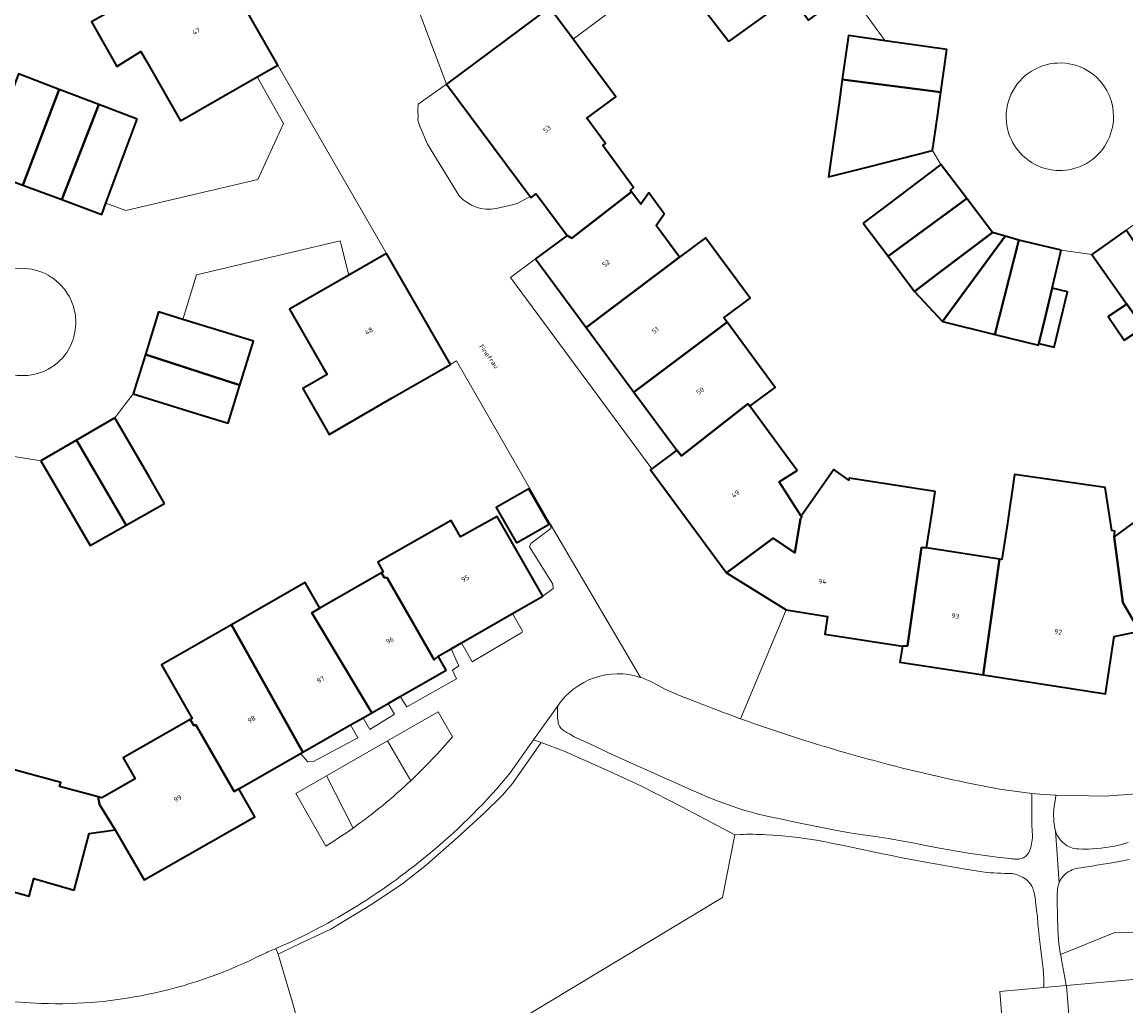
# Model space of a CAD drawing. Header units: metres. Extents: x 197700 to 204338, y 317132 to 325229.
# Tile 743 of 1056: x 203375 to 203457, y 318934 to 319007. Entities that reach past the tile are written whole.
import ezdxf
from ezdxf.enums import TextEntityAlignment as Align

# ---------------------------------------------------------------- set-up
doc = ezdxf.new("R2010")
doc.units = ezdxf.units.M
for name, color, linetype, lineweight in [('B-WE-GR-BEPLANTING_CULTUUR_BOSPLANTSOEN-GV', 90, 'Continuous', 18), ('B-WE-GR-BEPLANTING_CULTUUR_HEESTERS-GV', 90, 'Continuous', 18), ('B-WE-IE-TERREINAFSCHEIDING_KUNSTMATIG_HEKWERK-G', 20, 'IE-TERREINAFSCHEIDING-KUNSTMATIG', 18), ('B-WE-OG-BEBOUWING-GV', 7, 'Continuous', 35), ('B-WE-OG-BEBOUWING-T18', 10, 'Continuous', 18), ('B-WE-OG-TERREIN_CULTUURSCHEIDING-GV', 7, 'Continuous', 18), ('B-WE-OG-TERREIN_ERF-GV', 7, 'Continuous', 18), ('B-WE-OG-TOPOGRAFIE-T18', 10, 'Continuous', 18), ('B-WE-VH-VERHARDING_BETONSTRAATSTEEN-GV', 252, 'Continuous', 18), ('B-WE-VH-VERHARDING_GESLOTEN-GV', 252, 'Continuous', 18)]:
    doc.layers.add(name, color=color, linetype=linetype, lineweight=lineweight)
doc.styles.add('NLCS-ISO-M200-T18', font='NLCS-ISO.ttf', dxfattribs={"height": 0.36})
doc.linetypes.add('IE-TERREINAFSCHEIDING-KUNSTMATIG', pattern='A,4,[82,NLCS.SHX,S=0.75,R=90,X=0,Y=0],4,-2', length=10)

msp = doc.modelspace()

# ---------------------------------------------------------------- linework, layer by layer
at = {"layer": 'B-WE-GR-BEPLANTING_CULTUUR_BOSPLANTSOEN-GV'}
msp.add_lwpolyline([(203467.09, 318936.914), (203469.128, 318937.085), (203469.225, 318935.012), (203479.172, 318935.396), (203475.963, 318936.306), (203473.369, 318937.411), (203467.034, 318939.155), (203463.632, 318939.41), (203455.851, 318939.538), (203451.824, 318937.896), (203451.857, 318937.724), (203451.899, 318937.496), (203452.109, 318936.307), (203452.234, 318935.605), (203452.27, 318935.608), (203462.1, 318936.495)], close=True, dxfattribs=at)
at = {"layer": 'B-WE-GR-BEPLANTING_CULTUUR_HEESTERS-GV'}
for points in [[(203420.709, 318958.437, 0.333569), (203414.57, 318956.321)], [(203421.622, 318958.046, 0.045478), (203420.709, 318958.437)], [(203428.123, 318955.368, -0.012129), (203422.505, 318957.552)], [(203444.904, 318950.62, -0.035301), (203428.123, 318955.368)], [(203403.68, 318950.776, 0.027944), (203406.779, 318954.039)]]:
    msp.add_lwpolyline(points, format="xyb", dxfattribs=at)
for points in [[(203422.505, 318957.552), (203421.622, 318958.046)], [(203406.779, 318954.039), (203405.71, 318955.88), (203401.97, 318953.732), (203403.68, 318950.776)], [(203414.57, 318956.321), (203414.565, 318956.139), (203414.556, 318955.956), (203414.55, 318955.774), (203414.55, 318955.592), (203414.565, 318955.412), (203414.594, 318955.163), (203414.615, 318955.039), (203414.648, 318954.921), (203414.699, 318954.813), (203414.746, 318954.745), (203414.8, 318954.681), (203414.861, 318954.62), (203414.924, 318954.563), (203414.989, 318954.508), (203415.072, 318954.446), (203415.16, 318954.391), (203415.251, 318954.34), (203415.343, 318954.291), (203415.434, 318954.24), (203415.801, 318954.04), (203416.177, 318953.856), (203416.557, 318953.68), (203416.939, 318953.507), (203417.319, 318953.331), (203418.342, 318952.851), (203419.368, 318952.38), (203420.398, 318951.915), (203421.43, 318951.454), (203422.463, 318950.997), (203423.256, 318950.642), (203424.049, 318950.283), (203424.843, 318949.93), (203425.643, 318949.591), (203426.451, 318949.273), (203426.94, 318949.091), (203427.431, 318948.912), (203427.925, 318948.741), (203428.421, 318948.58), (203428.922, 318948.434), (203429.237, 318948.352), (203429.554, 318948.276), (203429.872, 318948.204), (203430.191, 318948.134), (203431.166, 318947.916), (203431.495, 318947.844), (203432.154, 318947.703), (203432.774, 318947.573), (203433.394, 318947.446), (203434.015, 318947.322), (203434.637, 318947.201), (203435.259, 318947.085), (203436.21, 318946.922), (203437.163, 318946.774), (203438.117, 318946.632), (203439.071, 318946.486), (203440.023, 318946.329), (203440.874, 318946.171), (203441.723, 318946.003), (203442.572, 318945.833), (203443.422, 318945.669), (203444.274, 318945.521), (203444.987, 318945.41), (203445.7, 318945.305), (203446.415, 318945.207), (203447.131, 318945.116), (203447.847, 318945.032), (203447.961, 318945.018), (203448.187, 318944.988), (203448.301, 318944.977), (203448.415, 318944.97), (203448.57, 318944.964), (203448.648, 318944.964), (203448.725, 318944.968), (203448.8, 318944.978), (203448.892, 318945), (203448.983, 318945.029), (203449.072, 318945.066), (203449.156, 318945.11), (203449.232, 318945.162), (203449.321, 318945.247), (203449.396, 318945.35), (203449.461, 318945.464), (203449.517, 318945.584), (203449.568, 318945.702), (203449.615, 318945.832), (203449.651, 318945.966), (203449.679, 318946.104), (203449.701, 318946.243), (203449.719, 318946.381), (203449.733, 318946.58), (203449.732, 318946.78), (203449.722, 318946.981), (203449.71, 318947.182), (203449.702, 318947.383), (203449.691, 318948.069), (203449.684, 318948.756), (203449.684, 318949.099), (203449.685, 318949.249), (203449.693, 318949.84), (203447.287, 318950.16), (203444.904, 318950.62)], [(203458.788, 318949.894), (203455.135, 318949.633), (203451.475, 318949.694), (203451.439, 318949.438), (203451.395, 318949.162), (203451.354, 318948.886), (203451.323, 318948.61), (203451.309, 318948.333), (203451.309, 318948.185), (203451.311, 318948.037), (203451.317, 318947.888), (203451.328, 318947.74), (203451.346, 318947.594), (203451.374, 318947.416), (203451.407, 318947.236), (203451.45, 318947.059), (203451.506, 318946.889), (203451.579, 318946.728), (203451.659, 318946.591), (203451.752, 318946.459), (203451.856, 318946.333), (203451.969, 318946.217), (203452.089, 318946.113), (203452.2, 318946.032), (203452.319, 318945.958), (203452.444, 318945.892), (203452.572, 318945.836), (203452.702, 318945.79), (203452.847, 318945.755), (203452.997, 318945.734), (203453.15, 318945.724), (203453.456, 318945.714), (203453.601, 318945.71), (203453.746, 318945.711), (203453.892, 318945.714), (203454.182, 318945.727), (203454.509, 318945.748), (203454.836, 318945.779), (203455.162, 318945.82), (203455.487, 318945.869), (203455.809, 318945.926), (203456.328, 318946.048), (203456.84, 318946.203)]]:
    msp.add_lwpolyline(points, dxfattribs=at)
at = {"layer": 'B-WE-IE-TERREINAFSCHEIDING_KUNSTMATIG_HEKWERK-G'}
for points in [[(203413.335, 318953.604), (203411.226, 318950.567), (203410.486, 318949.705), (203409.155, 318948.4), (203407.138, 318946.563), (203404.843, 318944.552), (203403.103, 318943.162), (203400.857, 318941.661), (203397.751, 318939.766), (203395.02, 318938.489), (203393.849, 318937.91)], [(203393.849, 318937.91), (203394.935, 318934.349), (203397.235, 318925.907)]]:
    msp.add_lwpolyline(points, dxfattribs=at)
at = {"layer": 'B-WE-OG-BEBOUWING-GV'}
for points in [[(203427.245, 319005.561), (203431.889, 319008.908), (203433.152, 319007.132), (203436.143, 319009.31), (203429.969, 319017.788), (203422.304, 319012.199), (203423.014, 319011.226), (203425.25, 319008.159)], [(203388.293, 319011.586), (203388.401, 319011.399), (203382.134, 319007.723), (203381.928, 319008.085), (203380.038, 319007.01), (203381.914, 319003.712), (203383.691, 319004.827), (203384.133, 319004.054), (203386.628, 318999.689), (203392.299, 319002.932), (203393.833, 319003.809), (203389.119, 319012.054)], [(203412.518, 318994.061), (203412.587, 318993.97), (203412.981, 318994.261), (203415.275, 318991.178), (203415.61, 318990.985), (203420.045, 318994.42), (203419.951, 318994.548), (203420.195, 318994.728), (203417.906, 318997.841), (203418.113, 318997.993), (203416.729, 318999.875), (203418.879, 319001.456), (203416.95, 319004.055), (203415.714, 319005.721), (203413.971, 319008.07), (203406.339, 319002.407)], [(203442.95, 319001.806), (203443.394, 319004.975), (203438.818, 319005.617), (203436.105, 319005.997), (203435.648, 319002.734)], [(203373.709, 319000.718), (203373.441, 319000), (203371.965, 318996.032), (203374.94, 318994.925), (203377.636, 319002.002), (203374.615, 319003.155)], [(203442.95, 319001.806), (203435.648, 319002.734), (203435.411, 319001.046), (203434.638, 318995.531), (203437.497, 318996.256), (203442.344, 318997.484), (203442.696, 319000)], [(203374.94, 318994.925), (203377.834, 318993.848), (203380.575, 319000.881), (203377.636, 319002.002)], [(203383.415, 318999.797), (203380.575, 319000.881), (203377.834, 318993.848), (203380.792, 318992.748), (203381.104, 318993.587), (203382.536, 318997.434)], [(203437.199, 318992.103), (203439.038, 318989.646), (203444.869, 318993.919), (203442.952, 318996.454), (203438.964, 318993.438)], [(203416.679, 318984.374), (203423.582, 318989.565), (203421.852, 318991.917), (203422.455, 318992.783), (203421.313, 318994.337), (203420.726, 318993.494), (203420.045, 318994.42), (203415.61, 318990.985), (203415.275, 318991.178), (203412.936, 318989.449)], [(203440.997, 318987.029), (203442.787, 318988.382), (203446.775, 318991.397), (203444.869, 318993.919), (203439.038, 318989.646)], [(203423.582, 318989.565), (203416.679, 318984.374), (203420.211, 318979.584), (203427.112, 318984.763), (203426.874, 318985.087), (203428.833, 318986.544), (203425.515, 318991.003)], [(203442.787, 318988.382), (203440.997, 318987.029), (203443.074, 318984.804), (203447.725, 318991.138), (203446.775, 318991.397)], [(203447.725, 318991.138), (203443.074, 318984.804), (203446.961, 318983.85), (203448.735, 318990.842)], [(203454.126, 318989.78), (203456.605, 318986.278), (203456.729, 318986.103), (203457.953, 318984.375), (203458.032, 318984.263), (203458.338, 318983.829), (203458.438, 318983.898), (203460.793, 318985.554), (203456.682, 318991.59)], [(203451.871, 318990.087), (203448.735, 318990.842), (203446.961, 318983.85), (203450.178, 318983.06), (203450.21, 318983.191), (203450.698, 318985.216), (203451.198, 318987.291)], [(203401.883, 318989.849), (203399.087, 318988.239), (203394.71, 318985.718), (203397.206, 318981.385), (203397.502, 318980.871), (203395.69, 318979.836), (203397.628, 318976.445), (203398.523, 318976.961), (203402.316, 318979.148), (203406.621, 318981.63)], [(203450.698, 318985.216), (203450.21, 318983.191), (203451.344, 318982.914), (203452.345, 318987.01), (203451.198, 318987.291)], [(203456.729, 318986.103), (203455.353, 318985.168), (203456.545, 318983.417), (203457.953, 318984.375)], [(203384.024, 318982.366), (203391.016, 318980.082), (203392.027, 318983.343), (203389.782, 318984.039), (203386.8, 318984.963), (203385.002, 318985.52)], [(203428.794, 318978.533), (203430.676, 318979.916), (203427.112, 318984.763), (203420.211, 318979.584), (203423.393, 318975.27), (203423.737, 318974.862), (203428.658, 318978.707)], [(203391.016, 318980.082), (203384.024, 318982.366), (203383.12, 318979.448), (203387.896, 318977.968), (203390.145, 318977.271)], [(203423.393, 318975.27), (203421.547, 318973.89), (203421.451, 318973.818), (203427.083, 318966.182), (203430.539, 318968.747), (203432.134, 318967.676), (203432.565, 318970.206), (203432.654, 318970.317), (203432.616, 318970.377), (203430.985, 318972.925), (203432.299, 318973.766), (203432.006, 318974.165), (203428.794, 318978.533), (203428.658, 318978.707), (203423.737, 318974.862)], [(203385.448, 318971.33), (203384.276, 318973.345), (203381.762, 318977.666), (203378.922, 318976.013), (203382.598, 318969.712)], [(203376.287, 318974.48), (203378.801, 318970.159), (203379.939, 318968.202), (203382.598, 318969.712), (203378.922, 318976.013)], [(203427.083, 318966.182), (203431.489, 318963.441), (203434.554, 318962.959), (203434.354, 318961.633), (203440.12, 318960.742), (203440.481, 318960.766), (203441.523, 318968.07), (203441.898, 318968.032), (203442.28, 318970.534), (203442.537, 318972.222), (203436.154, 318973.196), (203436.134, 318973.062), (203435.024, 318973.835), (203432.616, 318970.377), (203432.654, 318970.317), (203432.565, 318970.206), (203432.134, 318967.676), (203430.539, 318968.747)], [(203457.672, 318961.867), (203456.435, 318963.98), (203455.782, 318968.853), (203455.847, 318969.279), (203455.621, 318969.313), (203455.118, 318972.501), (203448.401, 318973.48), (203447.86, 318969.683), (203447.478, 318967.181), (203447.302, 318967.208), (203446.081, 318958.619), (203455.154, 318957.225), (203455.8, 318961.469)], [(203411.513, 318968.414), (203413.935, 318969.799), (203412.44, 318972.413), (203410.018, 318971.028)], [(203467.882, 318963.03), (203461.271, 318972.346), (203461.473, 318972.489), (203461.234, 318972.862), (203455.782, 318968.853), (203456.435, 318963.98), (203457.672, 318961.867), (203460.213, 318958.391), (203462.716, 318960.22), (203463.175, 318959.589), (203463.28, 318959.666)], [(203406.68, 318960.556), (203407.449, 318960.997), (203411.228, 318963.162), (203413.475, 318964.45), (203410.09, 318970.37), (203407.363, 318968.859), (203406.673, 318970.071), (203402.328, 318967.598), (203401.241, 318966.979), (203401.643, 318966.25), (203401.52, 318966.18), (203401.713, 318965.831), (203401.936, 318965.807), (203405.407, 318959.742), (203405.721, 318960.007)], [(203446.081, 318958.619), (203447.302, 318967.208), (203441.898, 318968.032), (203441.523, 318968.07), (203440.481, 318960.766), (203440.12, 318960.742), (203439.925, 318959.565)], [(203401.999, 318956.505), (203402.892, 318957.015), (203406.317, 318958.974), (203405.721, 318960.007), (203405.407, 318959.742), (203401.936, 318965.807), (203401.713, 318965.831), (203401.52, 318966.18), (203396.949, 318963.563), (203396.355, 318963.223), (203400.794, 318955.815)], [(203400.148, 318955.446), (203400.794, 318955.815), (203396.355, 318963.223), (203396.949, 318963.563), (203395.866, 318965.455), (203390.405, 318962.329), (203395.689, 318952.896), (203399.222, 318954.916)], [(203390.405, 318962.329), (203385.224, 318959.363), (203387.495, 318955.396), (203387.353, 318955.315), (203387.604, 318954.881), (203387.768, 318954.917), (203390.61, 318949.982), (203390.952, 318950.187), (203395.521, 318952.8), (203395.689, 318952.896)], [(203380.515, 318949.573), (203380.631, 318949.015), (203381.785, 318947.134), (203383.943, 318943.431), (203392.129, 318948.104), (203390.952, 318950.187), (203390.61, 318949.982), (203387.768, 318954.917), (203387.604, 318954.881), (203387.353, 318955.315), (203382.39, 318952.473), (203383.277, 318950.924), (203380.787, 318949.499)], [(203381.785, 318947.134), (203380.631, 318949.015), (203380.515, 318949.573), (203377.671, 318950.352), (203377.75, 318950.641), (203371.572, 318952.332), (203371.244, 318951.145), (203371.027, 318950.33), (203371.406, 318950.062), (203369.553, 318943.882), (203369.796, 318943.786), (203375.412, 318942.219), (203375.767, 318943.535), (203378.744, 318942.675), (203379.869, 318946.857)]]:
    msp.add_lwpolyline(points, close=True, dxfattribs=at)
at = {"layer": 'B-WE-OG-TERREIN_CULTUURSCHEIDING-GV'}
for points in [[(203454.5, 319002.898, 0.653472), (203447.788, 319000)], [(203455.744, 319000, 0.204846), (203454.5, 319002.898)], [(203453.748, 318996.529, 0.267094), (203455.744, 319000)], [(203447.874, 318999.15, 0.507482), (203453.748, 318996.529)], [(203411.041, 318951.359, -0.04958), (203405.284, 318945.559)], [(203405.284, 318945.559, -0.073007), (203393.698, 318938.34)], [(203392.739, 318937.934, -0.126823), (203376.31, 318934.268)], [(203393.698, 318938.34, -0.00568), (203392.739, 318937.934)]]:
    msp.add_lwpolyline(points, format="xyb", dxfattribs=at)
for points in [[(203447.788, 319000), (203447.809, 318999.572), (203447.874, 318999.15)], [(203393.698, 318938.34), (203393.849, 318937.91), (203394.935, 318934.349), (203397.235, 318925.907), (203402.726, 318927.621), (203426.768, 318942.122), (203427.689, 318946.767), (203423.753, 318948.84), (203420.789, 318950.362), (203418.704, 318951.324), (203415.056, 318952.969), (203413.335, 318953.604), (203412.783, 318953.808)], [(203412.783, 318953.808), (203411.041, 318951.359)], [(203447.428, 318933.922), (203447.326, 318935.162), (203450.593, 318935.457), (203450.587, 318936.071), (203450.526, 318936.826), (203450.432, 318937.627), (203450.329, 318938.44), (203450.239, 318939.23), (203450.193, 318939.718), (203450.149, 318940.207), (203450.102, 318940.695), (203450.05, 318941.183), (203449.97, 318941.806), (203449.953, 318941.944), (203449.934, 318942.081), (203449.912, 318942.218), (203449.885, 318942.353), (203449.838, 318942.56), (203449.811, 318942.663), (203449.779, 318942.763), (203449.74, 318942.86), (203449.682, 318942.974), (203449.614, 318943.085), (203449.537, 318943.191), (203449.454, 318943.291), (203449.364, 318943.381), (203449.269, 318943.459), (203449.167, 318943.53), (203449.058, 318943.594), (203448.947, 318943.652), (203448.834, 318943.706), (203448.72, 318943.756), (203448.604, 318943.801), (203448.485, 318943.84), (203448.364, 318943.872), (203448.243, 318943.896), (203448.129, 318943.908), (203448.013, 318943.911), (203447.779, 318943.905), (203447.662, 318943.905), (203447.402, 318943.914), (203447.141, 318943.925), (203446.881, 318943.94), (203446.621, 318943.959), (203446.362, 318943.983), (203446.045, 318944.022), (203445.729, 318944.07), (203444.782, 318944.233), (203444.217, 318944.326), (203443.653, 318944.42), (203443.089, 318944.516), (203442.525, 318944.614), (203441.962, 318944.715), (203441.297, 318944.838), (203440.632, 318944.964), (203439.968, 318945.094), (203439.304, 318945.226), (203438.641, 318945.36), (203438.061, 318945.481), (203436.902, 318945.731), (203436.323, 318945.854), (203435.742, 318945.972), (203435.073, 318946.106), (203434.403, 318946.239), (203433.732, 318946.366), (203433.06, 318946.48), (203432.385, 318946.575), (203431.917, 318946.629), (203431.448, 318946.676), (203430.979, 318946.716), (203430.508, 318946.748), (203430.038, 318946.774), (203429.783, 318946.786), (203429.528, 318946.796), (203429.273, 318946.803), (203429.017, 318946.808), (203428.762, 318946.808), (203428.545, 318946.804), (203428.324, 318946.798), (203428.106, 318946.789), (203427.689, 318946.767), (203426.768, 318942.122), (203402.726, 318927.621)], [(203456.9, 318944.944), (203456.193, 318944.802), (203455.483, 318944.67), (203455.151, 318944.613), (203454.484, 318944.508), (203454.151, 318944.454), (203453.819, 318944.395), (203453.584, 318944.359), (203453.346, 318944.33), (203453.11, 318944.296), (203452.88, 318944.244), (203452.663, 318944.164), (203452.545, 318944.106), (203452.429, 318944.041), (203452.316, 318943.97), (203452.208, 318943.892), (203452.11, 318943.806), (203452.012, 318943.704), (203451.921, 318943.591), (203451.839, 318943.472), (203451.767, 318943.347), (203451.707, 318943.219), (203451.656, 318943.07), (203451.622, 318942.913), (203451.601, 318942.751), (203451.586, 318942.588), (203451.574, 318942.427), (203451.567, 318942.272), (203451.567, 318942.117), (203451.577, 318941.805), (203451.581, 318941.649), (203451.588, 318940.973), (203451.592, 318940.748), (203451.618, 318939.766), (203451.634, 318939.388), (203451.659, 318939.011), (203451.699, 318938.636), (203451.732, 318938.407), (203451.771, 318938.179), (203451.824, 318937.896), (203455.851, 318939.538), (203463.632, 318939.41)], [(203372.76, 318918.229), (203377.102, 318919.018), (203382.014, 318919.896), (203390.128, 318920.861), (203394.69, 318921.3), (203398.309, 318921.867), (203398.335, 318921.871), (203397.235, 318925.907), (203394.935, 318934.349), (203393.849, 318937.91), (203393.698, 318938.34)], [(203376.31, 318934.268), (203373.49, 318934.444)]]:
    msp.add_lwpolyline(points, dxfattribs=at)
at = {"layer": 'B-WE-OG-TERREIN_ERF-GV'}
for points in [[(203423.014, 319011.226), (203415.714, 319005.721), (203416.95, 319004.055), (203418.879, 319001.456), (203416.729, 318999.875), (203418.113, 318997.993), (203417.906, 318997.841), (203420.195, 318994.728), (203419.951, 318994.548), (203420.045, 318994.42), (203420.726, 318993.494), (203421.313, 318994.337), (203422.455, 318992.783), (203421.852, 318991.917), (203423.582, 318989.565), (203425.515, 318991.003), (203428.833, 318986.544), (203426.874, 318985.087), (203427.112, 318984.763), (203430.676, 318979.916), (203428.794, 318978.533), (203432.006, 318974.165), (203432.299, 318973.766), (203430.985, 318972.925), (203432.616, 318970.377), (203435.024, 318973.835), (203436.134, 318973.062), (203436.154, 318973.196), (203442.537, 318972.222), (203442.28, 318970.534), (203441.898, 318968.032), (203447.302, 318967.208), (203447.478, 318967.181), (203447.86, 318969.683), (203448.401, 318973.48), (203455.118, 318972.501), (203455.621, 318969.313), (203455.847, 318969.279), (203455.782, 318968.853), (203461.234, 318972.862)], [(203431.889, 319008.908), (203427.245, 319005.561), (203425.25, 319008.159)], [(203457.953, 318984.375), (203456.545, 318983.417), (203455.353, 318985.168), (203456.729, 318986.103), (203456.605, 318986.278), (203454.126, 318989.78), (203451.871, 318990.087), (203451.198, 318987.291), (203452.345, 318987.01), (203451.344, 318982.914), (203450.21, 318983.191), (203450.178, 318983.06), (203446.961, 318983.85), (203443.074, 318984.804), (203440.997, 318987.029), (203439.038, 318989.646), (203437.199, 318992.103), (203438.964, 318993.438), (203442.952, 318996.454), (203442.344, 318997.484), (203437.497, 318996.256), (203434.638, 318995.531), (203435.411, 319001.046), (203435.648, 319002.734), (203436.105, 319005.997), (203438.818, 319005.617), (203436.143, 319009.31)], [(203374.615, 319003.155), (203377.636, 319002.002), (203380.575, 319000.881), (203383.415, 318999.797), (203382.536, 318997.434), (203381.104, 318993.587), (203382.568, 318993.045), (203392.343, 318995.33), (203394.262, 318999.477), (203393.964, 319000), (203392.299, 319002.932), (203386.628, 318999.689), (203384.133, 319004.054), (203383.691, 319004.827), (203381.914, 319003.712), (203380.038, 319007.01)], [(203406.339, 319002.407), (203404.244, 319000.925), (203404.214, 319000.462), (203404.224, 319000), (203404.214, 318999.739), (203404.348, 318999.287), (203404.92, 318997.951), (203407.276, 318994.112)], [(203410.012, 318993.173), (203411.094, 318993.431), (203411.574, 318993.553), (203412.518, 318994.061), (203406.339, 319002.407)], [(203371.572, 318952.332), (203377.75, 318950.641), (203377.671, 318950.352), (203380.515, 318949.573), (203380.787, 318949.499), (203383.277, 318950.924), (203382.39, 318952.473), (203387.353, 318955.315), (203387.495, 318955.396), (203385.224, 318959.363), (203390.405, 318962.329), (203395.866, 318965.455), (203396.949, 318963.563), (203401.52, 318966.18), (203401.643, 318966.25), (203401.241, 318966.979), (203402.328, 318967.598), (203406.673, 318970.071), (203407.363, 318968.859), (203410.09, 318970.37), (203413.475, 318964.45), (203414.221, 318965.016), (203414.197, 318965.352), (203412.474, 318968.109), (203412.57, 318968.354), (203414.059, 318969.477), (203414.07, 318969.568), (203414.007, 318969.823), (203407.076, 318981.891), (203406.621, 318981.63), (203402.316, 318979.148), (203398.523, 318976.961), (203397.628, 318976.445), (203395.69, 318979.836), (203397.502, 318980.871), (203397.206, 318981.385), (203394.71, 318985.718), (203399.087, 318988.239), (203398.462, 318990.779), (203387.811, 318988.258), (203386.8, 318984.963), (203389.782, 318984.039), (203392.027, 318983.343), (203391.016, 318980.082), (203390.145, 318977.271), (203387.896, 318977.968), (203383.12, 318979.448), (203381.762, 318977.666), (203384.276, 318973.345), (203385.448, 318971.33), (203382.598, 318969.712), (203379.939, 318968.202), (203378.801, 318970.159), (203376.287, 318974.48), (203374.164, 318974.827)], [(203403.68, 318950.776), (203401.97, 318953.732), (203397.434, 318951.128)], [(203399.408, 318947.271), (203397.434, 318951.128), (203395.178, 318949.833), (203397.404, 318945.932)], [(203397.434, 318951.128), (203399.408, 318947.271)]]:
    msp.add_lwpolyline(points, dxfattribs=at)
for points in [[(203407.276, 318994.112, 0.254186), (203410.012, 318993.173)], [(203399.408, 318947.271, 0.03429), (203403.68, 318950.776)], [(203397.404, 318945.932, 0.015073), (203399.408, 318947.271)]]:
    msp.add_lwpolyline(points, format="xyb", dxfattribs=at)
for points in [[(203421.547, 318973.89), (203423.393, 318975.27), (203420.211, 318979.584), (203416.679, 318984.374), (203412.936, 318989.449), (203411.084, 318988.067)], [(203411.513, 318968.414), (203410.018, 318971.028), (203412.44, 318972.413), (203413.935, 318969.799)], [(203407.449, 318960.997), (203408.227, 318959.587), (203411.903, 318961.762), (203411.97, 318961.863), (203411.228, 318963.162)], [(203402.892, 318957.015), (203403.388, 318956.249), (203407.063, 318958.338), (203406.764, 318958.981), (203407.238, 318959.303), (203406.68, 318960.556), (203405.721, 318960.007), (203406.317, 318958.974)], [(203400.794, 318955.815), (203400.148, 318955.446), (203400.646, 318954.565), (203402.467, 318955.71), (203401.999, 318956.505)], [(203399.222, 318954.916), (203395.689, 318952.896), (203395.521, 318952.8), (203396.071, 318952.167), (203396.477, 318952.212), (203399.767, 318953.967)]]:
    msp.add_lwpolyline(points, close=True, dxfattribs=at)
at = {"layer": 'B-WE-VH-VERHARDING_BETONSTRAATSTEEN-GV'}
for points in [[(203395.985, 319022.612), (203392.566, 319020.441), (203389.453, 319025.37), (203388.446, 319024.735), (203386.324, 319028.074), (203378.68, 319023.623), (203379.771, 319022.482), (203385.127, 319017.094), (203386.62, 319014.497), (203388.293, 319011.586), (203389.119, 319012.054), (203393.833, 319003.809), (203401.883, 318989.849), (203406.621, 318981.63), (203407.076, 318981.891), (203414.007, 318969.823), (203420.709, 318958.437)], [(203407.276, 318994.112), (203404.92, 318997.951), (203404.348, 318999.287), (203404.214, 318999.739), (203404.224, 319000), (203404.214, 319000.462), (203404.244, 319000.925), (203406.339, 319002.407), (203403.592, 319009.687), (203397.974, 319018.544), (203398.396, 319018.812), (203395.985, 319022.612)], [(203403.592, 319009.687), (203406.339, 319002.407), (203413.971, 319008.07), (203415.714, 319005.721), (203423.014, 319011.226)], [(203436.143, 319009.31), (203438.818, 319005.617), (203443.394, 319004.975), (203442.95, 319001.806), (203442.696, 319000), (203442.344, 318997.484), (203442.952, 318996.454), (203444.869, 318993.919), (203446.775, 318991.397), (203447.725, 318991.138), (203448.735, 318990.842), (203451.871, 318990.087), (203454.126, 318989.78), (203456.682, 318991.59), (203459.201, 318993.374), (203461.827, 318995.234), (203462.529, 319000), (203462.684, 319001.046), (203461.524, 319003.965), (203460.344, 319006.932), (203459.516, 319009.083)], [(203374.164, 318974.827), (203376.287, 318974.48), (203378.922, 318976.013), (203381.762, 318977.666), (203383.12, 318979.448), (203384.024, 318982.366), (203385.002, 318985.52), (203386.8, 318984.963), (203387.811, 318988.258), (203398.462, 318990.779), (203399.087, 318988.239), (203401.883, 318989.849), (203393.833, 319003.809), (203392.299, 319002.932), (203393.964, 319000), (203394.262, 318999.477), (203392.343, 318995.33), (203382.568, 318993.045), (203381.104, 318993.587), (203380.792, 318992.748), (203377.834, 318993.848), (203374.94, 318994.925), (203371.965, 318996.032)], [(203447.874, 318999.15), (203447.809, 318999.572), (203447.788, 319000)], [(203428.123, 318955.368), (203431.489, 318963.441), (203427.083, 318966.182), (203421.451, 318973.818), (203421.547, 318973.89), (203411.084, 318988.067), (203412.936, 318989.449), (203415.275, 318991.178), (203412.981, 318994.261), (203412.587, 318993.97), (203412.518, 318994.061), (203411.574, 318993.553), (203411.094, 318993.431), (203410.012, 318993.173)], [(203420.709, 318958.437), (203414.007, 318969.823), (203414.07, 318969.568), (203414.059, 318969.477), (203412.57, 318968.354), (203412.474, 318968.109), (203414.197, 318965.352), (203414.221, 318965.016), (203413.475, 318964.45), (203411.228, 318963.162), (203411.97, 318961.863), (203411.903, 318961.762), (203408.227, 318959.587), (203407.449, 318960.997), (203406.68, 318960.556), (203407.238, 318959.303), (203406.764, 318958.981), (203407.063, 318958.338), (203403.388, 318956.249), (203402.892, 318957.015), (203401.999, 318956.505), (203402.467, 318955.71), (203400.646, 318954.565), (203400.148, 318955.446), (203399.222, 318954.916), (203399.767, 318953.967), (203396.477, 318952.212), (203396.071, 318952.167), (203395.521, 318952.8), (203390.952, 318950.187), (203392.129, 318948.104), (203383.943, 318943.431), (203381.785, 318947.134), (203379.869, 318946.857), (203378.744, 318942.675), (203375.767, 318943.535), (203375.412, 318942.219), (203369.796, 318943.786)], [(203457.672, 318961.867), (203455.8, 318961.469), (203455.154, 318957.225), (203446.081, 318958.619), (203439.925, 318959.565), (203440.12, 318960.742), (203434.354, 318961.633), (203434.554, 318962.959), (203431.489, 318963.441), (203428.123, 318955.368)], [(203421.622, 318958.046), (203422.505, 318957.552)], [(203397.404, 318945.932), (203395.178, 318949.833), (203397.434, 318951.128), (203401.97, 318953.732), (203405.71, 318955.88), (203406.779, 318954.039)], [(203411.041, 318951.359), (203412.783, 318953.808), (203414.57, 318956.321)], [(203444.904, 318950.62), (203447.287, 318950.16), (203449.693, 318949.84), (203450.583, 318949.757), (203451.475, 318949.694), (203455.135, 318949.633), (203458.788, 318949.894)], [(203462.339, 318933.635), (203462.1, 318936.495), (203452.27, 318935.608), (203453.176, 318924.037)], [(203453.176, 318924.037), (203452.27, 318935.608), (203452.234, 318935.605), (203450.593, 318935.457), (203447.326, 318935.162), (203447.428, 318933.922), (203448.803, 318917.189)], [(203368.714, 318935.01), (203369.487, 318934.905), (203370.262, 318934.808), (203370.472, 318934.779), (203370.683, 318934.751), (203373.49, 318934.444), (203376.31, 318934.268)]]:
    msp.add_lwpolyline(points, dxfattribs=at)
for points in [[(203447.788, 319000, -0.653472), (203454.5, 319002.898)], [(203454.5, 319002.898, -0.204846), (203455.744, 319000)], [(203455.744, 319000, -0.267094), (203453.748, 318996.529)], [(203453.748, 318996.529, -0.507482), (203447.874, 318999.15)], [(203410.012, 318993.173, -0.254186), (203407.276, 318994.112)], [(203375.874, 318988.621, 0.576562), (203371.023, 318983.728)], [(203371.023, 318983.728, -0.576562), (203375.874, 318988.621)], [(203377.887, 318982.104, 0.555647), (203375.874, 318988.621)], [(203375.874, 318988.621, -0.555647), (203377.887, 318982.104)], [(203371.023, 318983.728, 0.586862), (203377.887, 318982.104)], [(203377.887, 318982.104, -0.586862), (203371.023, 318983.728)], [(203414.57, 318956.321, -0.333569), (203420.709, 318958.437)], [(203420.709, 318958.437, -0.045478), (203421.622, 318958.046)], [(203422.505, 318957.552, 0.012129), (203428.123, 318955.368)], [(203428.123, 318955.368, 0.035301), (203444.904, 318950.62)], [(203406.779, 318954.039, -0.027944), (203403.68, 318950.776)], [(203405.284, 318945.559, 0.04958), (203411.041, 318951.359)], [(203403.68, 318950.776, -0.03429), (203399.408, 318947.271)], [(203399.408, 318947.271, -0.015073), (203397.404, 318945.932)], [(203393.698, 318938.34, 0.073007), (203405.284, 318945.559)], [(203376.31, 318934.268, 0.126823), (203392.739, 318937.934)], [(203392.739, 318937.934, 0.00568), (203393.698, 318938.34)]]:
    msp.add_lwpolyline(points, format="xyb", dxfattribs=at)
at = {"layer": 'B-WE-VH-VERHARDING_GESLOTEN-GV'}
msp.add_lwpolyline([(203451.707, 318943.219), (203451.45, 318947.059), (203451.407, 318947.236), (203451.374, 318947.416), (203451.346, 318947.594), (203451.328, 318947.74), (203451.317, 318947.888), (203451.311, 318948.037), (203451.309, 318948.185), (203451.309, 318948.333), (203451.323, 318948.61), (203451.354, 318948.886), (203451.395, 318949.162), (203451.439, 318949.438), (203451.475, 318949.694), (203450.583, 318949.757), (203449.693, 318949.84), (203449.685, 318949.249), (203449.684, 318949.099), (203449.684, 318948.756), (203449.691, 318948.069), (203449.702, 318947.383), (203449.71, 318947.182), (203449.722, 318946.981), (203449.732, 318946.78), (203449.733, 318946.58), (203449.719, 318946.381), (203449.701, 318946.243), (203449.679, 318946.104), (203449.651, 318945.966), (203449.615, 318945.832), (203449.568, 318945.702), (203449.517, 318945.584), (203449.461, 318945.464), (203449.396, 318945.35), (203449.321, 318945.247), (203449.232, 318945.162), (203449.156, 318945.11), (203449.072, 318945.066), (203448.983, 318945.029), (203448.892, 318945), (203448.8, 318944.978), (203448.725, 318944.968), (203448.648, 318944.964), (203448.57, 318944.964), (203448.415, 318944.97), (203448.301, 318944.977), (203448.187, 318944.988), (203447.961, 318945.018), (203447.847, 318945.032), (203447.131, 318945.116), (203446.415, 318945.207), (203445.7, 318945.305), (203444.987, 318945.41), (203444.274, 318945.521), (203443.422, 318945.669), (203442.572, 318945.833), (203441.723, 318946.003), (203440.874, 318946.171), (203440.023, 318946.329), (203439.071, 318946.486), (203438.117, 318946.632), (203437.163, 318946.774), (203436.21, 318946.922), (203435.259, 318947.085), (203434.637, 318947.201), (203434.015, 318947.322), (203433.394, 318947.446), (203432.774, 318947.573), (203432.154, 318947.703), (203431.495, 318947.844), (203431.166, 318947.916), (203430.191, 318948.134), (203429.872, 318948.204), (203429.554, 318948.276), (203429.237, 318948.352), (203428.922, 318948.434), (203428.421, 318948.58), (203427.925, 318948.741), (203427.431, 318948.912), (203426.94, 318949.091), (203426.451, 318949.273), (203425.643, 318949.591), (203424.843, 318949.93), (203424.049, 318950.283), (203423.256, 318950.642), (203422.463, 318950.997), (203421.43, 318951.454), (203420.398, 318951.915), (203419.368, 318952.38), (203418.342, 318952.851), (203417.319, 318953.331), (203416.939, 318953.507), (203416.557, 318953.68), (203416.177, 318953.856), (203415.801, 318954.04), (203415.434, 318954.24), (203415.343, 318954.291), (203415.251, 318954.34), (203415.16, 318954.391), (203415.072, 318954.446), (203414.989, 318954.508), (203414.924, 318954.563), (203414.861, 318954.62), (203414.8, 318954.681), (203414.746, 318954.745), (203414.699, 318954.813), (203414.648, 318954.921), (203414.615, 318955.039), (203414.594, 318955.163), (203414.565, 318955.412), (203414.55, 318955.592), (203414.55, 318955.774), (203414.556, 318955.956), (203414.565, 318956.139), (203414.57, 318956.321), (203412.783, 318953.808), (203413.335, 318953.604), (203415.056, 318952.969), (203418.704, 318951.324), (203420.789, 318950.362), (203423.753, 318948.84), (203427.689, 318946.767), (203428.106, 318946.789), (203428.324, 318946.798), (203428.545, 318946.804), (203428.762, 318946.808), (203429.017, 318946.808), (203429.273, 318946.803), (203429.528, 318946.796), (203429.783, 318946.786), (203430.038, 318946.774), (203430.508, 318946.748), (203430.979, 318946.716), (203431.448, 318946.676), (203431.917, 318946.629), (203432.385, 318946.575), (203433.06, 318946.48), (203433.732, 318946.366), (203434.403, 318946.239), (203435.073, 318946.106), (203435.742, 318945.972), (203436.323, 318945.854), (203436.902, 318945.731), (203438.061, 318945.481), (203438.641, 318945.36), (203439.304, 318945.226), (203439.968, 318945.094), (203440.632, 318944.964), (203441.297, 318944.838), (203441.962, 318944.715), (203442.525, 318944.614), (203443.089, 318944.516), (203443.653, 318944.42), (203444.217, 318944.326), (203444.782, 318944.233), (203445.729, 318944.07), (203446.045, 318944.022), (203446.362, 318943.983), (203446.621, 318943.959), (203446.881, 318943.94), (203447.141, 318943.925), (203447.402, 318943.914), (203447.662, 318943.905), (203447.779, 318943.905), (203448.013, 318943.911), (203448.129, 318943.908), (203448.243, 318943.896), (203448.364, 318943.872), (203448.485, 318943.84), (203448.604, 318943.801), (203448.72, 318943.756), (203448.834, 318943.706), (203448.947, 318943.652), (203449.058, 318943.594), (203449.167, 318943.53), (203449.269, 318943.459), (203449.364, 318943.381), (203449.454, 318943.291), (203449.537, 318943.191), (203449.614, 318943.085), (203449.682, 318942.974), (203449.74, 318942.86), (203449.779, 318942.763), (203449.811, 318942.663), (203449.838, 318942.56), (203449.885, 318942.353), (203449.912, 318942.218), (203449.934, 318942.081), (203449.953, 318941.944), (203449.97, 318941.806), (203450.05, 318941.183), (203450.102, 318940.695), (203450.149, 318940.207), (203450.193, 318939.718), (203450.239, 318939.23), (203450.329, 318938.44), (203450.432, 318937.627), (203450.526, 318936.826), (203450.587, 318936.071), (203450.593, 318935.457), (203452.234, 318935.605), (203452.109, 318936.307), (203451.899, 318937.496), (203451.857, 318937.724), (203451.824, 318937.896), (203451.771, 318938.179), (203451.732, 318938.407), (203451.699, 318938.636), (203451.659, 318939.011), (203451.634, 318939.388), (203451.618, 318939.766), (203451.592, 318940.748), (203451.588, 318940.973), (203451.581, 318941.649), (203451.577, 318941.805), (203451.567, 318942.117), (203451.567, 318942.272), (203451.574, 318942.427), (203451.586, 318942.588), (203451.601, 318942.751), (203451.622, 318942.913), (203451.656, 318943.07)], close=True, dxfattribs=at)
msp.add_lwpolyline([(203456.84, 318946.203), (203456.328, 318946.048), (203455.809, 318945.926), (203455.487, 318945.869), (203455.162, 318945.82), (203454.836, 318945.779), (203454.509, 318945.748), (203454.182, 318945.727), (203453.892, 318945.714), (203453.746, 318945.711), (203453.601, 318945.71), (203453.456, 318945.714), (203453.15, 318945.724), (203452.997, 318945.734), (203452.847, 318945.755), (203452.702, 318945.79), (203452.572, 318945.836), (203452.444, 318945.892), (203452.319, 318945.958), (203452.2, 318946.032), (203452.089, 318946.113), (203451.969, 318946.217), (203451.856, 318946.333), (203451.752, 318946.459), (203451.659, 318946.591), (203451.579, 318946.728), (203451.506, 318946.889), (203451.45, 318947.059), (203451.707, 318943.219), (203451.767, 318943.347), (203451.839, 318943.472), (203451.921, 318943.591), (203452.012, 318943.704), (203452.11, 318943.806), (203452.208, 318943.892), (203452.316, 318943.97), (203452.429, 318944.041), (203452.545, 318944.106), (203452.663, 318944.164), (203452.88, 318944.244), (203453.11, 318944.296), (203453.346, 318944.33), (203453.584, 318944.359), (203453.819, 318944.395), (203454.151, 318944.454), (203454.484, 318944.508), (203455.151, 318944.613), (203455.483, 318944.67), (203456.193, 318944.802), (203456.9, 318944.944)], dxfattribs=at)

# ---------------------------------------------------------------- texts
at = {"layer": 'B-WE-OG-BEBOUWING-T18', "style": 'NLCS-ISO-M200-T18'}
for s, rotation, p in [('47', 29.7, (203387.794, 319006.313)), ('53', 36.5, (203413.785, 318999.072)), ('52', 36.4, (203418.148, 318989.121)), ('48', 29.9, (203400.576, 318984.107)), ('51', 36.4, (203421.801, 318984.168)), ('50', 36.4, (203425.119, 318979.668)), ('49', 36.4, (203427.737, 318972.035)), ('95', 29.8, (203407.715, 318965.76)), ('93', 351.3, (203444.027, 318962.982)), ('96', 29.7, (203402.131, 318961.188)), ('92', 351.3, (203451.642, 318961.812)), ('97', 29.7, (203397.015, 318958.262)), ('98', 29.7, (203391.893, 318955.333)), ('99', 29.7, (203386.418, 318949.45))]:
    msp.add_text(s, height=0.36, rotation=rotation, dxfattribs=at).set_placement(p, align=Align.MIDDLE)
msp.add_text('94', height=0.36, dxfattribs=at).set_placement((203434.18, 318965.548), align=Align.MIDDLE)
at = {"layer": 'B-WE-OG-TOPOGRAFIE-T18', "style": 'NLCS-ISO-M200-T18'}
msp.add_text('Finefrau', height=0.36, rotation=306.5, dxfattribs=at).set_placement((203409.476, 318982.224), align=Align.MIDDLE)

doc.saveas('drawing.dxf')
